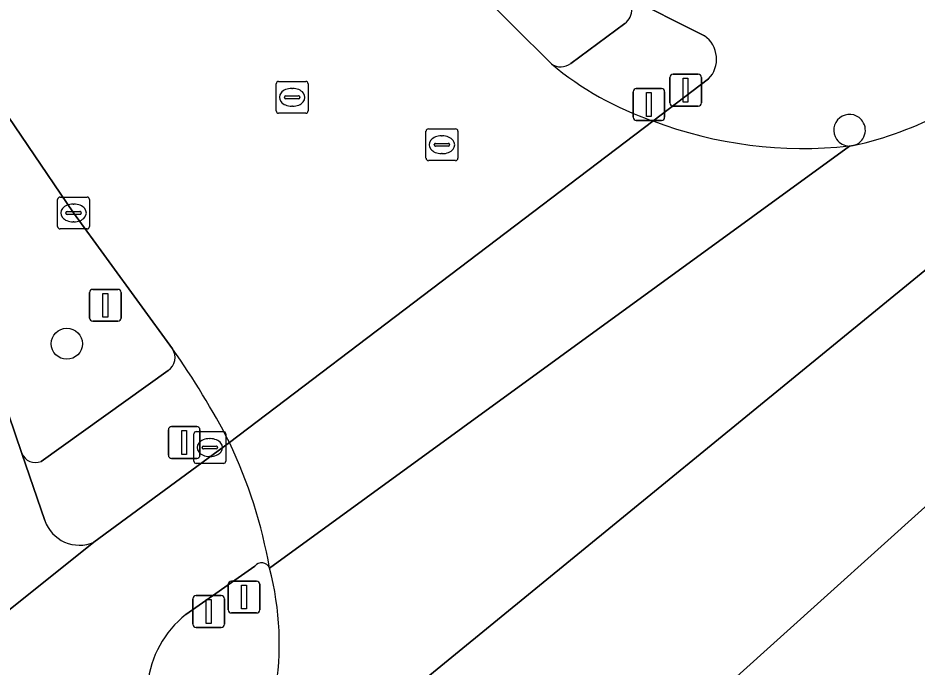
# Model space of a CAD drawing. Extents: x 157692 to 159674, y 381452 to 383291.
# Drawn here: x 159169.95 to 159198.18, y 382202.76 to 382223.14 of the extents above; entities that cross this region are included whole.
import ezdxf

# ---------------------------------------------------------------- set-up
doc = ezdxf.new("R2010")
doc.units = 0
for name, color, linetype in [('IMGEO_Boom', 7, 'Continuous'), ('IMGEO_Drukknoppaal', 7, 'Continuous'), ('IMGEO_Fietspad_gesloten', 7, 'Continuous'), ('IMGEO_Kolk', 7, 'Continuous'), ('IMGEO_Rijbaan_lokaal_gesloten', 7, 'Continuous'), ('IMGEO_Rijbaan_regionaal_gesloten', 7, 'Continuous'), ('IMGEO_Rioolput', 7, 'Continuous'), ('IMGEO_Verkeersbordpaal', 7, 'Continuous'), ('IMGEO_Verkeerseiland_gesloten', 7, 'Continuous'), ('IMGEO_Verkeerseiland_groen', 7, 'Continuous'), ('IMGEO_Verkeersregelinstallatiepaal', 7, 'Continuous'), ('IMGEO_Voetpad_open', 7, 'Continuous')]:
    doc.layers.add(name, color=color, linetype=linetype)

msp = doc.modelspace()

# ---------------------------------------------------------------- linework, layer by layer
at = {"layer": 'IMGEO_Boom'}
msp.add_circle((159171.478, 382212.914), 0.489, dxfattribs=at)
at = {"layer": 'IMGEO_Drukknoppaal'}
for p, q in [((159190.416, 382220.476), (159190.416, 382221.276)), ((159190.416, 382221.276), (159190.416, 382220.476)), ((159190.516, 382221.376), (159191.306, 382221.376)), ((159191.306, 382221.376), (159190.516, 382221.376)), ((159191.406, 382221.276), (159191.406, 382220.476)), ((159191.406, 382220.476), (159191.406, 382221.276)), ((159191.306, 382220.376), (159190.516, 382220.376)), ((159190.516, 382220.376), (159191.306, 382220.376)), ((159175.44, 382204.104), (159175.44, 382204.904)), ((159175.44, 382204.904), (159175.44, 382204.104)), ((159175.54, 382205.004), (159176.33, 382205.004)), ((159176.33, 382205.004), (159175.54, 382205.004)), ((159176.43, 382204.904), (159176.43, 382204.104)), ((159176.43, 382204.104), (159176.43, 382204.904)), ((159176.33, 382204.004), (159175.54, 382204.004)), ((159175.54, 382204.004), (159176.33, 382204.004))]:
    msp.add_line(p, q, dxfattribs=at)
for points in [[(159190.836, 382221.251), (159190.986, 382221.251), (159190.986, 382220.501), (159190.836, 382220.501), (159190.836, 382221.251)], [(159175.86, 382204.879), (159176.01, 382204.879), (159176.01, 382204.129), (159175.86, 382204.129), (159175.86, 382204.879)]]:
    msp.add_lwpolyline(points, dxfattribs=at)
for centre, start, end in [((159190.516, 382221.276), 90, 180), ((159190.516, 382221.276), 90, 180), ((159191.306, 382221.276), 0, 90), ((159191.306, 382221.276), 360, 90), ((159190.516, 382220.476), 180, 270), ((159190.516, 382220.476), 180, 270), ((159191.306, 382220.476), 270, 0), ((159191.306, 382220.476), 270, 0), ((159175.54, 382204.904), 90, 180), ((159175.54, 382204.904), 90, 180), ((159176.33, 382204.904), 0, 90), ((159176.33, 382204.904), 360, 90), ((159175.54, 382204.104), 180, 270), ((159175.54, 382204.104), 180, 270), ((159176.33, 382204.104), 270, 0), ((159176.33, 382204.104), 270, 0)]:
    msp.add_arc(centre, 0.1, start, end, dxfattribs=at)
at = {"layer": 'IMGEO_Fietspad_gesloten'}
for points in [[(159185.477, 382225.709), (159188.957, 382223.872), (159191.502, 382222.585)], [(159170.789, 382207.362), (159170.064, 382209.472), (159165.603, 382222.596)], [(159191.631, 382221.23), (159189.886, 382219.909)], [(159176.586, 382209.816), (159172.33, 382206.679), (159167.653, 382202.941), (159163.373, 382198.948), (159142.692, 382179.714), (159137.736, 382175.119)], [(159167.653, 382202.941), (159172.33, 382206.679)], [(159175.214, 382204.407), (159177.38, 382205.928)]]:
    msp.add_lwpolyline(points, dxfattribs=at)
for centre, radius, start, end in [((159190.991, 382221.853), 0.893, 315.78, 55.0966), ((159196.06, 382219.619), 0.497, 41.7977, 215.0166), ((159193.615, 382230.569), 11.715, 282.6203, 297.6839), ((159194.621, 382232.489), 13.441, 249.3749, 276.1168), ((159196.06, 382219.62), 0.496, 283.32, 41.7233), ((159196.06, 382219.622), 0.498, 215.3536, 269.2474), ((159162.489, 382203.137), 15.599, 10.0853, 25.3503), ((159171.877, 382207.738), 1.151, 199.0458, 293.1466), ((159177.596, 382205.759), 0.274, 23.6649, 141.9341), ((159177.189, 382201.91), 3.184, 128.3335, 220.1456)]:
    msp.add_arc(centre, radius, start, end, dxfattribs=at)
at = {"layer": 'IMGEO_Kolk'}
for p, q in [((159171.265, 382217.521), (159172.117, 382217.521)), ((159171.19, 382216.595), (159171.19, 382217.447)), ((159171.678, 382217.301), (159171.703, 382217.301)), ((159172.191, 382217.447), (159172.191, 382216.595)), ((159171.449, 382217.015), (159171.449, 382217.027)), ((159171.887, 382216.978), (159171.489, 382216.978)), ((159171.492, 382217.064), (159171.89, 382217.064)), ((159171.933, 382217.027), (159171.933, 382217.015)), ((159171.701, 382216.741), (159171.676, 382216.741)), ((159172.117, 382216.521), (159171.265, 382216.521)), ((159175.544, 382210.154), (159176.396, 382210.154)), ((159175.469, 382209.228), (159175.469, 382210.08)), ((159175.957, 382209.934), (159175.982, 382209.934)), ((159176.47, 382210.08), (159176.47, 382209.228)), ((159175.728, 382209.648), (159175.728, 382209.66)), ((159176.166, 382209.611), (159175.768, 382209.611)), ((159175.771, 382209.697), (159176.169, 382209.697)), ((159176.212, 382209.66), (159176.212, 382209.648)), ((159175.98, 382209.374), (159175.955, 382209.374)), ((159176.396, 382209.154), (159175.544, 382209.154))]:
    msp.add_line(p, q, dxfattribs=at)
for points in [[(159171.265, 382217.521), (159172.117, 382217.521)], [(159171.19, 382216.595), (159171.19, 382217.447)], [(159172.191, 382217.447), (159172.191, 382216.595)], [(159172.117, 382216.521), (159171.265, 382216.521)], [(159175.544, 382210.154), (159176.396, 382210.154)], [(159175.469, 382209.228), (159175.469, 382210.08)], [(159176.47, 382210.08), (159176.47, 382209.228)], [(159176.396, 382209.154), (159175.544, 382209.154)]]:
    msp.add_lwpolyline(points, dxfattribs=at)
for centre, radius, start, end in [((159171.267, 382217.445), 0.0765, 91.552, 178.448), ((159171.267, 382217.445), 0.0765, 91.552, 178.448), ((159172.115, 382217.445), 0.0765, 1.552, 88.448), ((159172.115, 382217.445), 0.0765, 1.552, 88.448), ((159171.489, 382217.024), 0.0403, 85.8775, 175.7526), ((159171.486, 382217.014), 0.0366, 178.938, 274.7102), ((159171.89, 382217.021), 0.043, 264.8664, 352.4533), ((159171.894, 382217.026), 0.0386, 1.7309, 96.639), ((159171.267, 382216.597), 0.0765, 181.552, 268.448), ((159171.267, 382216.597), 0.0765, 181.552, 268.448), ((159172.115, 382216.597), 0.0765, 271.552, 358.448), ((159172.115, 382216.597), 0.0765, 271.552, 358.448), ((159175.546, 382210.078), 0.0765, 91.552, 178.448), ((159175.546, 382210.078), 0.0765, 91.552, 178.448), ((159176.394, 382210.078), 0.0765, 1.552, 88.448), ((159176.394, 382210.078), 0.0765, 1.552, 88.448), ((159175.768, 382209.657), 0.0403, 85.8775, 175.7526), ((159175.765, 382209.647), 0.0366, 178.938, 274.7102), ((159176.169, 382209.654), 0.043, 264.8664, 352.4533), ((159176.173, 382209.659), 0.0386, 1.7309, 96.639), ((159175.546, 382209.23), 0.0765, 181.552, 268.448), ((159175.546, 382209.23), 0.0765, 181.552, 268.448), ((159176.394, 382209.23), 0.0765, 271.552, 358.448), ((159176.394, 382209.23), 0.0765, 271.552, 358.448)]:
    msp.add_arc(centre, radius, start, end, dxfattribs=at)
for centre, major_axis, ratio, start_param, end_param in [((159171.677, 382217.021), (-0.387, 0.002), 0.722429, 4.712389, 7.853982), ((159171.702, 382217.021), (-0.39, 0.002), 0.717154, 1.570796, 4.712389), ((159175.956, 382209.654), (-0.387, 0.002), 0.722429, 4.712389, 7.853982), ((159175.981, 382209.654), (-0.39, 0.002), 0.717154, 1.570796, 4.712389)]:
    msp.add_ellipse(centre, major_axis=major_axis, ratio=ratio, start_param=start_param, end_param=end_param, dxfattribs=at)
at = {"layer": 'IMGEO_Rijbaan_lokaal_gesloten'}
for points in [[(159186.695, 382221.701), (159184.255, 382224.142), (159175.2, 382233.343), (159174.5, 382234.542), (159167.378, 382223.371), (159171.691, 382217.021), (159174.8, 382212.752)], [(159176.586, 382209.816), (159189.886, 382219.909)], [(159189.886, 382219.909), (159176.586, 382209.816)], [(159177.847, 382205.869), (159196.053, 382219.124)]]:
    msp.add_lwpolyline(points, dxfattribs=at)
for centre, radius, start, end in [((159193.178, 382229.509), 10.149, 230.2946, 251.0701), ((159194.621, 382232.489), 13.441, 249.3749, 276.1168), ((159153.766, 382197.945), 25.723, 27.4824, 35.1428), ((159162.489, 382203.137), 15.599, 10.0853, 25.3503)]:
    msp.add_arc(centre, radius, start, end, dxfattribs=at)
at = {"layer": 'IMGEO_Rijbaan_regionaal_gesloten'}
for points in [[(159184.822, 382195.532), (159207.494, 382215.943), (159206.082, 382217.476), (159203.978, 382219.76), (159200.83, 382217.187), (159180.929, 382200.917), (159175.211, 382196.242), (159172.751, 382194.042), (159174.72, 382191.738), (159176.66, 382189.47), (159179.093, 382191.483), (159181.021, 382192.853), (159184.402, 382195.337)], [(159176.554, 382198.265), (159175.211, 382196.242), (159180.929, 382200.917), (159200.83, 382217.187), (159203.978, 382219.76)], [(159196.174, 382219.137), (159196.053, 382219.124), (159177.847, 382205.869)]]:
    msp.add_lwpolyline(points, dxfattribs=at)
for centre, radius, start, end in [((159193.615, 382230.569), 11.715, 282.6203, 297.6839), ((159168.779, 382203.499), 9.372, 326.0519, 14.6473)]:
    msp.add_arc(centre, radius, start, end, dxfattribs=at)
at = {"layer": 'IMGEO_Rioolput'}
for p, q in [((159178.129, 382221.153), (159178.981, 382221.153)), ((159178.054, 382220.227), (159178.054, 382221.079)), ((159178.542, 382220.933), (159178.567, 382220.933)), ((159179.055, 382221.079), (159179.055, 382220.227)), ((159178.313, 382220.647), (159178.313, 382220.659)), ((159178.751, 382220.61), (159178.353, 382220.61)), ((159178.356, 382220.696), (159178.754, 382220.696)), ((159178.797, 382220.659), (159178.797, 382220.647)), ((159178.565, 382220.373), (159178.54, 382220.373)), ((159178.981, 382220.153), (159178.129, 382220.153)), ((159182.758, 382218.738), (159182.758, 382219.59)), ((159182.833, 382219.664), (159183.685, 382219.664)), ((159183.246, 382219.444), (159183.271, 382219.444)), ((159183.759, 382219.59), (159183.759, 382218.738)), ((159183.017, 382219.158), (159183.017, 382219.17)), ((159183.06, 382219.207), (159183.458, 382219.207)), ((159183.501, 382219.17), (159183.501, 382219.158)), ((159183.455, 382219.121), (159183.057, 382219.121)), ((159183.269, 382218.884), (159183.244, 382218.884)), ((159183.685, 382218.664), (159182.833, 382218.664))]:
    msp.add_line(p, q, dxfattribs=at)
for points in [[(159178.129, 382221.153), (159178.981, 382221.153)], [(159178.054, 382220.227), (159178.054, 382221.079)], [(159179.055, 382221.079), (159179.055, 382220.227)], [(159178.981, 382220.153), (159178.129, 382220.153)], [(159182.758, 382218.738), (159182.758, 382219.59)], [(159182.833, 382219.664), (159183.685, 382219.664)], [(159183.759, 382219.59), (159183.759, 382218.738)], [(159183.685, 382218.664), (159182.833, 382218.664)]]:
    msp.add_lwpolyline(points, dxfattribs=at)
for centre, radius, start, end in [((159178.131, 382221.077), 0.0765, 91.552, 178.448), ((159178.131, 382221.077), 0.0765, 91.552, 178.448), ((159178.979, 382221.077), 0.0765, 1.552, 88.448), ((159178.979, 382221.077), 0.0765, 1.552, 88.448), ((159178.353, 382220.656), 0.0403, 85.8775, 175.7526), ((159178.35, 382220.646), 0.0366, 178.938, 274.7102), ((159178.754, 382220.653), 0.043, 264.8664, 352.4533), ((159178.758, 382220.658), 0.0386, 1.7309, 96.639), ((159178.131, 382220.229), 0.0765, 181.552, 268.448), ((159178.131, 382220.229), 0.0765, 181.552, 268.448), ((159178.979, 382220.229), 0.0765, 271.552, 358.448), ((159178.979, 382220.229), 0.0765, 271.552, 358.448), ((159182.835, 382219.588), 0.0765, 91.552, 178.448), ((159182.835, 382219.588), 0.0765, 91.552, 178.448), ((159183.683, 382219.588), 0.0765, 1.552, 88.448), ((159183.683, 382219.588), 0.0765, 1.552, 88.448), ((159183.057, 382219.167), 0.0403, 85.8775, 175.7526), ((159183.054, 382219.157), 0.0366, 178.938, 274.7102), ((159183.458, 382219.164), 0.043, 264.8664, 352.4533), ((159183.462, 382219.169), 0.0386, 1.7309, 96.639), ((159182.835, 382218.74), 0.0765, 181.552, 268.448), ((159182.835, 382218.74), 0.0765, 181.552, 268.448), ((159183.683, 382218.74), 0.0765, 271.552, 358.448), ((159183.683, 382218.74), 0.0765, 271.552, 358.448)]:
    msp.add_arc(centre, radius, start, end, dxfattribs=at)
for centre, major_axis, ratio, start_param, end_param in [((159178.541, 382220.653), (-0.387, 0.002), 0.722429, 4.712389, 7.853982), ((159178.566, 382220.653), (-0.39, 0.002), 0.717154, 1.570796, 4.712389), ((159183.245, 382219.164), (-0.387, 0.002), 0.722429, 4.712389, 7.853982), ((159183.27, 382219.164), (-0.39, 0.002), 0.717154, 1.570796, 4.712389)]:
    msp.add_ellipse(centre, major_axis=major_axis, ratio=ratio, start_param=start_param, end_param=end_param, dxfattribs=at)
at = {"layer": 'IMGEO_Verkeersbordpaal'}
for p, q in [((159172.195, 382213.721), (159172.195, 382214.521)), ((159172.195, 382214.521), (159172.195, 382213.721)), ((159172.295, 382214.621), (159173.085, 382214.621)), ((159173.085, 382214.621), (159172.295, 382214.621)), ((159173.185, 382214.521), (159173.185, 382213.721)), ((159173.185, 382213.721), (159173.185, 382214.521)), ((159173.085, 382213.621), (159172.295, 382213.621)), ((159172.295, 382213.621), (159173.085, 382213.621))]:
    msp.add_line(p, q, dxfattribs=at)
msp.add_lwpolyline([(159172.615, 382214.496), (159172.765, 382214.496), (159172.765, 382213.746), (159172.615, 382213.746), (159172.615, 382214.496)], dxfattribs=at)
for centre, start, end in [((159172.295, 382214.521), 90, 180), ((159172.295, 382214.521), 90, 180), ((159173.085, 382214.521), 0, 90), ((159173.085, 382214.521), 360, 90), ((159172.295, 382213.721), 180, 270), ((159172.295, 382213.721), 180, 270), ((159173.085, 382213.721), 270, 0), ((159173.085, 382213.721), 270, 0)]:
    msp.add_arc(centre, 0.1, start, end, dxfattribs=at)
at = {"layer": 'IMGEO_Verkeerseiland_gesloten'}
for points in [[(159184.255, 382224.142), (159186.695, 382221.701)], [(159187.302, 382221.72), (159188.998, 382222.971)], [(159196.053, 382219.124), (159196.174, 382219.137)], [(159177.38, 382205.928), (159175.214, 382204.407)]]:
    msp.add_lwpolyline(points, dxfattribs=at)
for centre, radius, start, end in [((159188.676, 382223.408), 0.543, 306.4092, 58.8017), ((159186.986, 382222.113), 0.505, 234.8063, 308.7795), ((159196.06, 382219.619), 0.497, 41.7977, 215.0166), ((159196.06, 382219.62), 0.496, 283.32, 41.7233), ((159196.06, 382219.622), 0.498, 215.3536, 269.2474), ((159177.596, 382205.759), 0.274, 23.6649, 141.9341), ((159168.779, 382203.499), 9.372, 326.0519, 14.6473), ((159177.189, 382201.91), 3.184, 128.3335, 220.1456)]:
    msp.add_arc(centre, radius, start, end, dxfattribs=at)
at = {"layer": 'IMGEO_Verkeerseiland_groen'}
for points in [[(159174.8, 382212.752), (159171.691, 382217.021), (159167.378, 382223.371)], [(159165.603, 382222.596), (159170.064, 382209.472)], [(159170.67, 382209.217), (159174.66, 382212.072)]]:
    msp.add_lwpolyline(points, dxfattribs=at)
for centre, radius, start, end in [((159174.38, 382212.484), 0.498, 304.2071, 32.5256), ((159170.496, 382209.651), 0.468, 202.5493, 291.8088)]:
    msp.add_arc(centre, radius, start, end, dxfattribs=at)
at = {"layer": 'IMGEO_Verkeersregelinstallatiepaal'}
for p, q in [((159189.362, 382220.929), (159190.152, 382220.929)), ((159190.152, 382220.929), (159189.362, 382220.929)), ((159189.262, 382220.029), (159189.262, 382220.829)), ((159189.262, 382220.829), (159189.262, 382220.029)), ((159190.252, 382220.829), (159190.252, 382220.029)), ((159190.252, 382220.029), (159190.252, 382220.829)), ((159190.152, 382219.929), (159189.362, 382219.929)), ((159189.362, 382219.929), (159190.152, 382219.929)), ((159174.669, 382209.411), (159174.669, 382210.211)), ((159174.669, 382210.211), (159174.669, 382209.411)), ((159174.769, 382210.311), (159175.559, 382210.311)), ((159175.559, 382210.311), (159174.769, 382210.311)), ((159175.659, 382210.211), (159175.659, 382209.411)), ((159175.659, 382209.411), (159175.659, 382210.211)), ((159175.559, 382209.311), (159174.769, 382209.311)), ((159174.769, 382209.311), (159175.559, 382209.311)), ((159176.549, 382204.559), (159176.549, 382205.359)), ((159176.549, 382205.359), (159176.549, 382204.559)), ((159176.649, 382205.459), (159177.439, 382205.459)), ((159177.439, 382205.459), (159176.649, 382205.459)), ((159177.539, 382205.359), (159177.539, 382204.559)), ((159177.539, 382204.559), (159177.539, 382205.359)), ((159177.439, 382204.459), (159176.649, 382204.459)), ((159176.649, 382204.459), (159177.439, 382204.459))]:
    msp.add_line(p, q, dxfattribs=at)
for points in [[(159189.682, 382220.804), (159189.832, 382220.804), (159189.832, 382220.054), (159189.682, 382220.054), (159189.682, 382220.804)], [(159175.089, 382210.186), (159175.239, 382210.186), (159175.239, 382209.436), (159175.089, 382209.436), (159175.089, 382210.186)], [(159176.969, 382205.334), (159177.119, 382205.334), (159177.119, 382204.584), (159176.969, 382204.584), (159176.969, 382205.334)]]:
    msp.add_lwpolyline(points, dxfattribs=at)
for centre, start, end in [((159189.362, 382220.829), 90, 180), ((159189.362, 382220.829), 90, 180), ((159190.152, 382220.829), 0, 90), ((159190.152, 382220.829), 360, 90), ((159189.362, 382220.029), 180, 270), ((159189.362, 382220.029), 180, 270), ((159190.152, 382220.029), 270, 0), ((159190.152, 382220.029), 270, 0), ((159174.769, 382210.211), 90, 180), ((159174.769, 382210.211), 90, 180), ((159175.559, 382210.211), 0, 90), ((159175.559, 382210.211), 360, 90), ((159174.769, 382209.411), 180, 270), ((159174.769, 382209.411), 180, 270), ((159175.559, 382209.411), 270, 0), ((159175.559, 382209.411), 270, 0), ((159176.649, 382205.359), 90, 180), ((159176.649, 382205.359), 90, 180), ((159177.439, 382205.359), 0, 90), ((159177.439, 382205.359), 360, 90), ((159176.649, 382204.559), 180, 270), ((159176.649, 382204.559), 180, 270), ((159177.439, 382204.559), 270, 0), ((159177.439, 382204.559), 270, 0)]:
    msp.add_arc(centre, 0.1, start, end, dxfattribs=at)
at = {"layer": 'IMGEO_Voetpad_open'}
for points in [[(159191.502, 382222.585), (159188.957, 382223.872)], [(159188.998, 382222.971), (159187.302, 382221.72)], [(159189.886, 382219.909), (159191.631, 382221.23)], [(159174.66, 382212.072), (159170.67, 382209.217)], [(159172.33, 382206.679), (159176.586, 382209.816)], [(159170.064, 382209.472), (159170.789, 382207.362)]]:
    msp.add_lwpolyline(points, dxfattribs=at)
for centre, radius, start, end in [((159188.676, 382223.408), 0.543, 306.4092, 58.8017), ((159190.991, 382221.853), 0.893, 315.78, 55.0966), ((159186.986, 382222.113), 0.505, 234.8063, 308.7795), ((159193.178, 382229.509), 10.149, 230.2946, 251.0701), ((159174.38, 382212.484), 0.498, 304.2071, 32.5256), ((159153.766, 382197.945), 25.723, 27.4824, 35.1428), ((159170.496, 382209.651), 0.468, 202.5493, 291.8088), ((159171.877, 382207.738), 1.151, 199.0458, 293.1466)]:
    msp.add_arc(centre, radius, start, end, dxfattribs=at)

doc.saveas('drawing.dxf')
